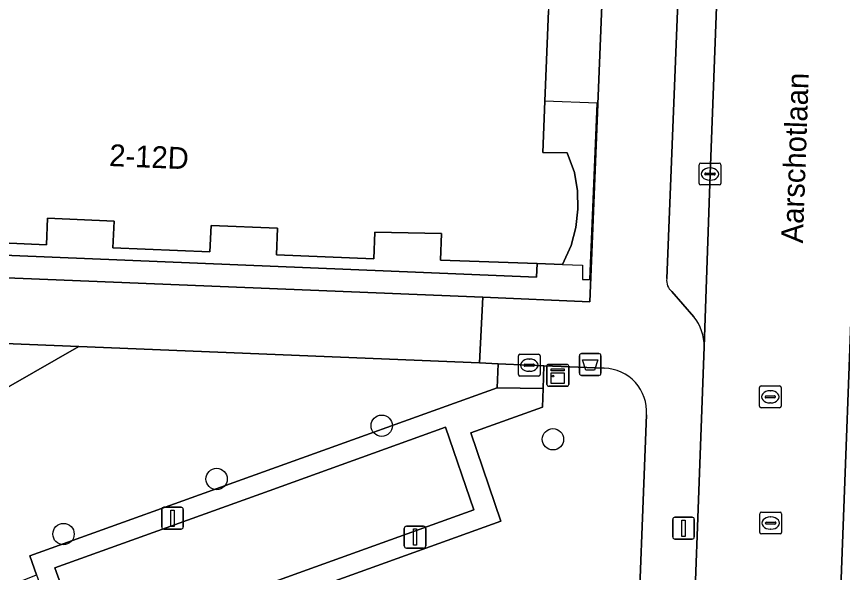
# Model space of a CAD drawing. Extents: x 160732 to 162107, y 387428 to 388479.
# Drawn here: x 161638.59 to 161676.44, y 387874.89 to 387900.34 of the extents above; entities that cross this region are included whole.
import ezdxf

# ---------------------------------------------------------------- set-up
doc = ezdxf.new("R2010")
doc.units = 0
for name, color, linetype in [('IMGEO_Afvalbak', 7, 'Continuous'), ('IMGEO_Boom', 7, 'Continuous'), ('IMGEO_Erf', 7, 'Continuous'), ('IMGEO_Groenvoorziening', 7, 'Continuous'), ('IMGEO_Kast', 7, 'Continuous'), ('IMGEO_Kolk', 7, 'Continuous'), ('IMGEO_Lichtmast', 7, 'Continuous'), ('IMGEO_Openbare_ruimte_label', 7, 'Continuous'), ('IMGEO_Pand', 7, 'Continuous'), ('IMGEO_Pand_nummerreeks', 7, 'Continuous'), ('IMGEO_Pand_overbouw', 7, 'Continuous'), ('IMGEO_Parkeervlak_open', 7, 'Continuous'), ('IMGEO_Rijbaan_lokaal_open', 7, 'Continuous'), ('IMGEO_Rioolput', 7, 'Continuous'), ('IMGEO_Terreindeel_open', 7, 'Continuous'), ('IMGEO_Voetpad_open', 7, 'Continuous')]:
    doc.layers.add(name, color=color, linetype=linetype)

msp = doc.modelspace()

# ---------------------------------------------------------------- linework, layer by layer
at = {"layer": 'IMGEO_Afvalbak'}
for p, q in [((161664.481, 387884.903), (161665.271, 387884.903)), ((161665.271, 387884.903), (161664.481, 387884.903)), ((161664.381, 387884.003), (161664.381, 387884.803)), ((161664.381, 387884.803), (161664.381, 387884.003)), ((161665.371, 387884.803), (161665.371, 387884.003)), ((161665.371, 387884.003), (161665.371, 387884.803)), ((161665.271, 387883.903), (161664.481, 387883.903)), ((161664.481, 387883.903), (161665.271, 387883.903))]:
    msp.add_line(p, q, dxfattribs=at)
msp.add_lwpolyline([(161664.524, 387884.617), (161665.228, 387884.617), (161665.079, 387884.147), (161664.673, 387884.147), (161664.524, 387884.617)], dxfattribs=at)
for centre, start, end in [((161664.481, 387884.803), 90, 180), ((161664.481, 387884.803), 90, 180), ((161665.271, 387884.803), 0, 90), ((161665.271, 387884.803), 360, 90), ((161664.481, 387884.003), 180, 270), ((161664.481, 387884.003), 180, 270), ((161665.271, 387884.003), 270, 0), ((161665.271, 387884.003), 270, 0)]:
    msp.add_arc(centre, 0.1, start, end, dxfattribs=at)
at = {"layer": 'IMGEO_Boom'}
for centre in [(161655.327, 387881.604), (161663.172, 387880.985), (161647.758, 387879.164), (161640.742, 387876.644)]:
    msp.add_circle(centre, 0.489, dxfattribs=at)
at = {"layer": 'IMGEO_Erf'}
for points in [[(161664.337, 387923.673), (161663.899, 387923.698), (161663.623, 387916.98), (161662.253, 387916.984), (161662.018, 387910.978), (161663.386, 387910.891), (161662.969, 387900.601), (161662.802, 387896.466), (161662.707, 387894.118), (161663.826, 387894.102), (161664.151, 387893.193), (161664.292, 387892.355), (161664.31, 387891.52), (161664.213, 387890.675), (161664.009, 387889.847), (161663.61, 387888.98), (161662.44, 387889.023), (161662.42, 387888.398), (161624.668, 387889.961)], [(161624.039, 387888.956), (161624.964, 387888.905), (161659.954, 387887.485), (161664.86, 387887.272), (161666.245, 387921.593)]]:
    msp.add_lwpolyline(points, dxfattribs=at)
msp.add_lwpolyline([(161635.577, 387891.282), (161632.512, 387891.404), (161632.449, 387890.186), (161628.017, 387890.318), (161628.071, 387891.517), (161624.886, 387891.658), (161624.847, 387890.736), (161624.67, 387890.743), (161624.668, 387889.961), (161662.42, 387888.398), (161662.44, 387889.023), (161658.017, 387889.185), (161658.062, 387890.404), (161655.011, 387890.469), (161654.964, 387889.25), (161650.503, 387889.422), (161650.55, 387890.641), (161647.501, 387890.776), (161647.45, 387889.557), (161643.006, 387889.744), (161643.057, 387890.963), (161640.014, 387891.1), (161639.958, 387889.882), (161635.523, 387890.084)], close=True, dxfattribs=at)
at = {"layer": 'IMGEO_Groenvoorziening'}
for points in [[(161659.954, 387887.485), (161624.964, 387888.905), (161624.847, 387885.905), (161641.445, 387885.227), (161659.798, 387884.478)], [(161641.445, 387885.227), (161624.847, 387885.905), (161624.59, 387875.581)], [(161659.551, 387877.751), (161658.243, 387881.533), (161650.166, 387878.628), (161640.35, 387875.098), (161641.705, 387871.334), (161651.519, 387874.863)]]:
    msp.add_lwpolyline(points, close=True, dxfattribs=at)
for points in [[(161660.607, 387883.337), (161660.657, 387884.439), (161659.798, 387884.478), (161641.445, 387885.227), (161624.59, 387875.581), (161624.847, 387885.905), (161622.211, 387886.021), (161618.821, 387886.175)], [(161665.523, 387884.233), (161662.758, 387884.346), (161662.715, 387883.303), (161662.693, 387882.455), (161659.402, 387881.281), (161660.788, 387877.239), (161647.123, 387872.326), (161647.074, 387868.863), (161664.885, 387868.116)], [(161618.012, 387870.106), (161625.371, 387869.782), (161626.154, 387869.76), (161626.882, 387869.716), (161639.508, 387874.78), (161639.199, 387875.64), (161660.607, 387883.337)], [(161666.977, 387869.923), (161667.458, 387882.108)]]:
    msp.add_lwpolyline(points, dxfattribs=at)
msp.add_arc((161665.485, 387882.255), 1.978, 355.7326, 88.9086, dxfattribs=at)
at = {"layer": 'IMGEO_Kast'}
for p, q in [((161662.892, 387883.486), (161662.892, 387884.327)), ((161662.892, 387884.327), (161662.892, 387883.486)), ((161662.967, 387884.411), (161663.808, 387884.411)), ((161663.808, 387884.411), (161662.967, 387884.411)), ((161663.892, 387884.336), (161663.892, 387883.495)), ((161663.892, 387883.495), (161663.892, 387884.336)), ((161663.817, 387883.411), (161662.976, 387883.411)), ((161662.976, 387883.411), (161663.817, 387883.411))]:
    msp.add_line(p, q, dxfattribs=at)
for points in [[(161663.087, 387884.201), (161663.687, 387884.201), (161663.687, 387884.116), (161663.087, 387884.116), (161663.087, 387884.201)], [(161663.087, 387884.026), (161663.687, 387884.026), (161663.687, 387883.537), (161663.087, 387883.537), (161663.087, 387884.026)]]:
    msp.add_lwpolyline(points, dxfattribs=at)
msp.add_circle((161663.171, 387883.875), 0.0377, dxfattribs=at)
for centre, start, end in [((161662.97, 387884.333), 92.4484, 184.2845), ((161662.97, 387884.333), 92.4484, 184.2845), ((161663.814, 387884.333), 2.4484, 94.2845), ((161663.814, 387884.333), 2.4484, 94.2845), ((161662.97, 387883.489), 182.4484, 274.2845), ((161662.97, 387883.489), 182.4484, 274.2845), ((161663.814, 387883.489), 272.4484, 4.2845), ((161663.814, 387883.489), 272.4484, 4.2845)]:
    msp.add_arc(centre, 0.0779, start, end, dxfattribs=at)
at = {"layer": 'IMGEO_Kolk'}
for p, q in [((161669.942, 387893.625), (161670.794, 387893.625)), ((161669.867, 387892.699), (161669.867, 387893.551)), ((161670.355, 387893.405), (161670.38, 387893.405)), ((161670.868, 387893.551), (161670.868, 387892.699)), ((161670.126, 387893.119), (161670.126, 387893.131)), ((161670.564, 387893.082), (161670.166, 387893.082)), ((161670.169, 387893.168), (161670.567, 387893.168)), ((161670.378, 387892.845), (161670.353, 387892.845)), ((161670.61, 387893.131), (161670.61, 387893.119)), ((161670.794, 387892.625), (161669.942, 387892.625)), ((161661.66, 387884.875), (161662.512, 387884.875)), ((161661.585, 387883.949), (161661.585, 387884.801)), ((161662.073, 387884.655), (161662.098, 387884.655)), ((161662.586, 387884.801), (161662.586, 387883.949)), ((161661.844, 387884.369), (161661.844, 387884.381)), ((161662.282, 387884.332), (161661.884, 387884.332)), ((161661.887, 387884.418), (161662.285, 387884.418)), ((161662.328, 387884.381), (161662.328, 387884.369)), ((161662.512, 387883.875), (161661.66, 387883.875)), ((161662.096, 387884.095), (161662.071, 387884.095))]:
    msp.add_line(p, q, dxfattribs=at)
for points in [[(161669.942, 387893.625), (161670.794, 387893.625)], [(161669.867, 387892.699), (161669.867, 387893.551)], [(161670.868, 387893.551), (161670.868, 387892.699)], [(161670.794, 387892.625), (161669.942, 387892.625)], [(161661.66, 387884.875), (161662.512, 387884.875)], [(161661.585, 387883.949), (161661.585, 387884.801)], [(161662.586, 387884.801), (161662.586, 387883.949)], [(161662.512, 387883.875), (161661.66, 387883.875)]]:
    msp.add_lwpolyline(points, dxfattribs=at)
for centre, radius, start, end in [((161669.944, 387893.549), 0.0765, 91.552, 178.448), ((161669.944, 387893.549), 0.0765, 91.552, 178.448), ((161670.792, 387893.549), 0.0765, 1.552, 88.448), ((161670.792, 387893.549), 0.0765, 1.552, 88.448), ((161670.166, 387893.128), 0.0403, 85.8775, 175.7526), ((161670.163, 387893.118), 0.0366, 178.938, 274.7102), ((161670.567, 387893.125), 0.043, 264.8664, 352.4533), ((161670.571, 387893.13), 0.0386, 1.7309, 96.639), ((161669.944, 387892.701), 0.0765, 181.552, 268.448), ((161669.944, 387892.701), 0.0765, 181.552, 268.448), ((161670.792, 387892.701), 0.0765, 271.552, 358.448), ((161670.792, 387892.701), 0.0765, 271.552, 358.448), ((161661.662, 387884.799), 0.0765, 91.552, 178.448), ((161661.662, 387884.799), 0.0765, 91.552, 178.448), ((161662.51, 387884.799), 0.0765, 1.552, 88.448), ((161662.51, 387884.799), 0.0765, 1.552, 88.448), ((161661.884, 387884.378), 0.0403, 85.8775, 175.7526), ((161661.881, 387884.368), 0.0366, 178.938, 274.7102), ((161662.285, 387884.375), 0.043, 264.8664, 352.4533), ((161662.289, 387884.38), 0.0386, 1.7309, 96.639), ((161661.662, 387883.951), 0.0765, 181.552, 268.448), ((161661.662, 387883.951), 0.0765, 181.552, 268.448), ((161662.51, 387883.951), 0.0765, 271.552, 358.448), ((161662.51, 387883.951), 0.0765, 271.552, 358.448)]:
    msp.add_arc(centre, radius, start, end, dxfattribs=at)
for centre, major_axis, ratio, start_param, end_param in [((161670.354, 387893.125), (-0.387, 0.002), 0.722429, 4.712389, 7.853982), ((161670.379, 387893.125), (-0.39, 0.002), 0.717154, 1.570796, 4.712389), ((161662.072, 387884.375), (-0.387, 0.002), 0.722429, 4.712389, 7.853982), ((161662.097, 387884.375), (-0.39, 0.002), 0.717154, 1.570796, 4.712389)]:
    msp.add_ellipse(centre, major_axis=major_axis, ratio=ratio, start_param=start_param, end_param=end_param, dxfattribs=at)
at = {"layer": 'IMGEO_Lichtmast'}
for p, q in [((161645.241, 387876.969), (161645.241, 387877.769)), ((161645.241, 387877.769), (161645.241, 387876.969)), ((161645.341, 387877.869), (161646.131, 387877.869)), ((161646.131, 387877.869), (161645.341, 387877.869)), ((161646.231, 387877.769), (161646.231, 387876.969)), ((161646.231, 387876.969), (161646.231, 387877.769)), ((161668.658, 387876.51), (161668.658, 387877.31)), ((161668.658, 387877.31), (161668.658, 387876.51)), ((161668.758, 387877.41), (161669.548, 387877.41)), ((161669.548, 387877.41), (161668.758, 387877.41)), ((161669.648, 387877.31), (161669.648, 387876.51)), ((161669.648, 387876.51), (161669.648, 387877.31)), ((161656.455, 387877.003), (161657.245, 387877.003)), ((161657.245, 387877.003), (161656.455, 387877.003)), ((161646.131, 387876.869), (161645.341, 387876.869)), ((161645.341, 387876.869), (161646.131, 387876.869)), ((161656.355, 387876.103), (161656.355, 387876.903)), ((161656.355, 387876.903), (161656.355, 387876.103)), ((161657.345, 387876.903), (161657.345, 387876.103)), ((161657.345, 387876.103), (161657.345, 387876.903)), ((161669.548, 387876.41), (161668.758, 387876.41)), ((161668.758, 387876.41), (161669.548, 387876.41)), ((161657.245, 387876.003), (161656.455, 387876.003)), ((161656.455, 387876.003), (161657.245, 387876.003))]:
    msp.add_line(p, q, dxfattribs=at)
for points in [[(161645.661, 387877.744), (161645.811, 387877.744), (161645.811, 387876.994), (161645.661, 387876.994), (161645.661, 387877.744)], [(161669.078, 387877.285), (161669.228, 387877.285), (161669.228, 387876.535), (161669.078, 387876.535), (161669.078, 387877.285)], [(161656.775, 387876.878), (161656.925, 387876.878), (161656.925, 387876.128), (161656.775, 387876.128), (161656.775, 387876.878)]]:
    msp.add_lwpolyline(points, dxfattribs=at)
for centre, start, end in [((161645.341, 387877.769), 90, 180), ((161645.341, 387877.769), 90, 180), ((161646.131, 387877.769), 0, 90), ((161646.131, 387877.769), 360, 90), ((161668.758, 387877.31), 90, 180), ((161668.758, 387877.31), 90, 180), ((161669.548, 387877.31), 0, 90), ((161669.548, 387877.31), 360, 90), ((161645.341, 387876.969), 180, 270), ((161645.341, 387876.969), 180, 270), ((161646.131, 387876.969), 270, 0), ((161646.131, 387876.969), 270, 0), ((161656.455, 387876.903), 90, 180), ((161656.455, 387876.903), 90, 180), ((161657.245, 387876.903), 0, 90), ((161657.245, 387876.903), 360, 90), ((161668.758, 387876.51), 180, 270), ((161668.758, 387876.51), 180, 270), ((161669.548, 387876.51), 270, 0), ((161669.548, 387876.51), 270, 0), ((161656.455, 387876.103), 180, 270), ((161656.455, 387876.103), 180, 270), ((161657.245, 387876.103), 270, 0), ((161657.245, 387876.103), 270, 0)]:
    msp.add_arc(centre, 0.1, start, end, dxfattribs=at)
at = {"layer": 'IMGEO_Pand'}
msp.add_lwpolyline([(161635.523, 387890.084), (161639.958, 387889.882), (161640.014, 387891.1), (161643.057, 387890.963), (161643.006, 387889.744), (161647.45, 387889.557), (161647.501, 387890.776), (161650.55, 387890.641), (161650.503, 387889.422), (161654.964, 387889.25), (161655.011, 387890.469), (161658.062, 387890.404), (161658.017, 387889.185), (161662.44, 387889.023), (161663.61, 387888.98), (161664.009, 387889.847), (161664.213, 387890.675), (161664.31, 387891.52), (161664.292, 387892.355), (161664.151, 387893.193), (161663.826, 387894.102), (161662.707, 387894.118), (161662.802, 387896.466), (161662.969, 387900.601)], dxfattribs=at)
at = {"layer": 'IMGEO_Pand_overbouw'}
msp.add_lwpolyline([(161665.191, 387896.37), (161662.802, 387896.466), (161662.707, 387894.118), (161663.826, 387894.102), (161664.151, 387893.193), (161664.292, 387892.355), (161664.31, 387891.52), (161664.213, 387890.675), (161664.009, 387889.847), (161663.612, 387888.984), (161664.531, 387888.953), (161664.525, 387888.302), (161664.868, 387888.3)], close=True, dxfattribs=at)
at = {"layer": 'IMGEO_Parkeervlak_open'}
for points in [[(161670.105, 387885.211), (161670.369, 387893.124), (161670.824, 387904.81), (161670.931, 387907.558), (161671.133, 387912.753), (161671.404, 387919.219)], [(161669.5, 387916.32), (161668.388, 387888.337)], [(161668.617, 387887.747), (161669.628, 387886.596)]]:
    msp.add_lwpolyline(points, dxfattribs=at)
for centre, radius, start, end in [((161669.016, 387888.241), 0.635, 171.3455, 231.0805), ((161667.885, 387885.221), 2.22, 359.7424, 38.2654)]:
    msp.add_arc(centre, radius, start, end, dxfattribs=at)
at = {"layer": 'IMGEO_Rijbaan_lokaal_open'}
msp.add_lwpolyline([(161676.859, 387886.915), (161677.425, 387900.28), (161677.594, 387904.525), (161670.824, 387904.81), (161670.369, 387893.124), (161670.105, 387885.211), (161669.415, 387866.689), (161669.33, 387865.445), (161668.841, 387853.004), (161675.602, 387852.766), (161676.137, 387868.006), (161676.133, 387868.127), (161676.841, 387886.736)], close=True, dxfattribs=at)
msp.add_lwpolyline([(161676.859, 387886.915), (161676.841, 387886.736), (161676.133, 387868.127), (161676.137, 387868.006)], dxfattribs=at)
at = {"layer": 'IMGEO_Rioolput'}
for p, q in [((161672.63, 387882.5), (161672.63, 387883.352)), ((161672.705, 387883.426), (161673.557, 387883.426)), ((161673.631, 387883.352), (161673.631, 387882.5)), ((161672.932, 387882.969), (161673.33, 387882.969)), ((161673.118, 387883.206), (161673.143, 387883.206)), ((161672.889, 387882.92), (161672.889, 387882.932)), ((161673.327, 387882.883), (161672.929, 387882.883)), ((161673.141, 387882.646), (161673.116, 387882.646)), ((161673.373, 387882.932), (161673.373, 387882.92)), ((161673.557, 387882.426), (161672.705, 387882.426)), ((161672.648, 387876.721), (161672.648, 387877.573)), ((161672.723, 387877.647), (161673.575, 387877.647)), ((161673.136, 387877.427), (161673.161, 387877.427)), ((161673.649, 387877.573), (161673.649, 387876.721)), ((161672.907, 387877.141), (161672.907, 387877.153)), ((161673.345, 387877.104), (161672.947, 387877.104)), ((161672.95, 387877.19), (161673.348, 387877.19)), ((161673.391, 387877.153), (161673.391, 387877.141)), ((161673.575, 387876.647), (161672.723, 387876.647)), ((161673.159, 387876.867), (161673.134, 387876.867))]:
    msp.add_line(p, q, dxfattribs=at)
for points in [[(161672.63, 387882.5), (161672.63, 387883.352)], [(161672.705, 387883.426), (161673.557, 387883.426)], [(161673.631, 387883.352), (161673.631, 387882.5)], [(161673.557, 387882.426), (161672.705, 387882.426)], [(161672.648, 387876.721), (161672.648, 387877.573)], [(161672.723, 387877.647), (161673.575, 387877.647)], [(161673.649, 387877.573), (161673.649, 387876.721)], [(161673.575, 387876.647), (161672.723, 387876.647)]]:
    msp.add_lwpolyline(points, dxfattribs=at)
for centre, radius, start, end in [((161672.707, 387883.35), 0.0765, 91.552, 178.448), ((161672.707, 387883.35), 0.0765, 91.552, 178.448), ((161673.555, 387883.35), 0.0765, 1.552, 88.448), ((161673.555, 387883.35), 0.0765, 1.552, 88.448), ((161672.929, 387882.929), 0.0403, 85.8775, 175.7526), ((161673.334, 387882.931), 0.0386, 1.7309, 96.639), ((161672.926, 387882.919), 0.0366, 178.938, 274.7102), ((161673.33, 387882.926), 0.043, 264.8664, 352.4533), ((161672.707, 387882.502), 0.0765, 181.552, 268.448), ((161672.707, 387882.502), 0.0765, 181.552, 268.448), ((161673.555, 387882.502), 0.0765, 271.552, 358.448), ((161673.555, 387882.502), 0.0765, 271.552, 358.448), ((161672.725, 387877.571), 0.0765, 91.552, 178.448), ((161672.725, 387877.571), 0.0765, 91.552, 178.448), ((161673.573, 387877.571), 0.0765, 1.552, 88.448), ((161673.573, 387877.571), 0.0765, 1.552, 88.448), ((161672.947, 387877.15), 0.0403, 85.8775, 175.7526), ((161672.944, 387877.14), 0.0366, 178.938, 274.7102), ((161673.348, 387877.147), 0.043, 264.8664, 352.4533), ((161673.352, 387877.152), 0.0386, 1.7309, 96.639), ((161672.725, 387876.723), 0.0765, 181.552, 268.448), ((161672.725, 387876.723), 0.0765, 181.552, 268.448), ((161673.573, 387876.723), 0.0765, 271.552, 358.448), ((161673.573, 387876.723), 0.0765, 271.552, 358.448)]:
    msp.add_arc(centre, radius, start, end, dxfattribs=at)
for centre, major_axis, ratio, start_param, end_param in [((161673.117, 387882.926), (-0.387, 0.002), 0.722429, 4.712389, 7.853982), ((161673.142, 387882.926), (-0.39, 0.002), 0.717154, 1.570796, 4.712389), ((161673.135, 387877.147), (-0.387, 0.002), 0.722429, 4.712389, 7.853982), ((161673.16, 387877.147), (-0.39, 0.002), 0.717154, 1.570796, 4.712389)]:
    msp.add_ellipse(centre, major_axis=major_axis, ratio=ratio, start_param=start_param, end_param=end_param, dxfattribs=at)
at = {"layer": 'IMGEO_Terreindeel_open'}
msp.add_lwpolyline([(161662.758, 387884.346), (161662.086, 387884.374), (161660.657, 387884.439), (161660.607, 387883.337), (161662.715, 387883.303)], close=True, dxfattribs=at)
at = {"layer": 'IMGEO_Voetpad_open'}
for points in [[(161666.245, 387921.593), (161664.86, 387887.272), (161659.954, 387887.485), (161659.798, 387884.478), (161660.657, 387884.439), (161662.086, 387884.374), (161662.758, 387884.346), (161665.523, 387884.233)], [(161668.388, 387888.337), (161669.5, 387916.32)], [(161669.628, 387886.596), (161668.617, 387887.747)], [(161666.446, 387863.061), (161665.794, 387845.984), (161665.718, 387843.985), (161665.689, 387841.854), (161665.616, 387839.855), (161665.462, 387835.603), (161664.954, 387822.054), (161667.651, 387822.691), (161668.732, 387850.215), (161668.841, 387853.004), (161669.33, 387865.445), (161669.415, 387866.689), (161670.105, 387885.211)], [(161667.458, 387882.108), (161666.977, 387869.923)]]:
    msp.add_lwpolyline(points, dxfattribs=at)
for points in [[(161659.402, 387881.281), (161662.693, 387882.455), (161662.715, 387883.303), (161660.607, 387883.337), (161639.199, 387875.64), (161639.508, 387874.78), (161641.162, 387870.183), (161647.123, 387872.326), (161660.788, 387877.239)], [(161659.551, 387877.751), (161651.519, 387874.863), (161641.705, 387871.334), (161640.35, 387875.098), (161650.166, 387878.628), (161658.243, 387881.533)]]:
    msp.add_lwpolyline(points, close=True, dxfattribs=at)
for centre, radius, start, end in [((161669.016, 387888.241), 0.635, 171.3455, 231.0805), ((161667.885, 387885.221), 2.22, 359.7424, 38.2654), ((161665.485, 387882.255), 1.978, 355.7326, 88.9086)]:
    msp.add_arc(centre, radius, start, end, dxfattribs=at)

# ---------------------------------------------------------------- texts
at = {"layer": 'IMGEO_Openbare_ruimte_label'}
msp.add_text('Aarschotlaan', height=1, rotation=87.9935, dxfattribs=at).set_placement((161674.621, 387889.946))
at = {"layer": 'IMGEO_Pand_nummerreeks'}
msp.add_text('2-12D', height=1, rotation=357.5878, dxfattribs=at).set_placement((161642.824, 387893.495))

doc.saveas('drawing.dxf')
